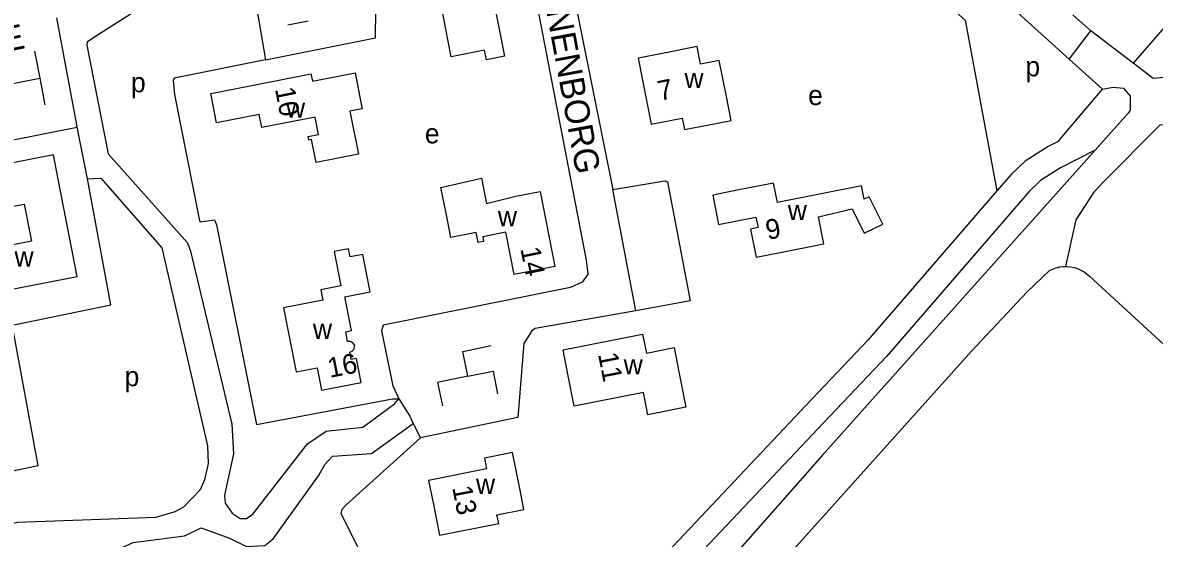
# Model space of a CAD drawing. Extents: x 157646 to 159241, y 379213 to 381217.
# Drawn here: x 158238.9 to 158467.5, y 380116.3 to 380220.5 of the extents above; entities that cross this region are included whole.
import ezdxf

# ---------------------------------------------------------------- set-up
doc = ezdxf.new("R2010")
doc.units = 0
for name, color, linetype in [('BLT_Basislijn', 7, 'Continuous'), ('BLT_Bebouwing', 7, 'Continuous'), ('BLT_Centroide', 7, 'Continuous'), ('BLT_Huisnummer', 7, 'Continuous'), ('BLT_Straatnaam', 7, 'Continuous')]:
    doc.layers.add(name, color=color, linetype=linetype)

msp = doc.modelspace()

# ---------------------------------------------------------------- linework, layer by layer
at = {"layer": 'BLT_Basislijn'}
for p, q in [((158284.62, 380232.52), (158287.97, 380212.97)), ((158245.75, 380221.43), (158249.8, 380199.83)), ((158454.67, 380218.81), (158451.02, 380222.02)), ((158296.6, 380220.78), (158292.5, 380219.97)), ((158450.28, 380213.1), (158454.67, 380218.81)), ((158463.21, 380212.28), (158454.67, 380218.81)), ((158241.3, 380214.68), (158242.34, 380209.26)), ((158457.06, 380207.02), (158450.28, 380213.1)), ((158227.22, 380206.29), (158242.34, 380209.26)), ((158242.34, 380209.26), (158243.39, 380203.84)), ((158448.06, 380196.47), (158457.06, 380207.02)), ((158249.9, 380199.36), (158249.8, 380199.83)), ((158252.02, 380188.88), (158249.9, 380199.36)), ((158362.78, 380162.25), (158358.11, 380186.78)), ((158446.37, 380170.36), (158441.81, 380166.06)), ((158397.11, 380143.12), (158344.56, 380087.47)), ((158317.8, 380139.46), (158319.25, 380136.55))]:
    msp.add_line(p, q, dxfattribs=at)
for points in [[(158377.36, 380275.74), (158379.22, 380275.84), (158381.49, 380275.3), (158450.28, 380213.1)], [(158373.23, 380271.73), (158349.9, 380246.28), (158348.35, 380244.02), (158347.67, 380241.92), (158347.84, 380237.99), (158358.11, 380186.78)], [(158373.23, 380271.73), (158412.74, 380235.62), (158429.29, 380220.95), (158435.73, 380186.46)], [(158496.83, 380260.21), (158494.14, 380247.93), (158463.21, 380212.28)], [(158287.97, 380212.97), (158310.18, 380217.38), (158310.44, 380239.93), (158331.53, 380244.04), (158335.23, 380243.88), (158337.92, 380243.39), (158339.2, 380242.71), (158352.77, 380172.49), (158353.08, 380169.65), (158351.9, 380168), (158349.58, 380166.98), (158311.74, 380159.34), (158311.36, 380158.17), (158313.7, 380147.1), (158314.88, 380144.45)], [(158501.45, 380244.65), (158471.07, 380209.51), (158467.31, 380209.17), (158463.21, 380212.28)], [(158284.62, 380232.52), (158282.88, 380231.62), (158264.87, 380224.82), (158253.82, 380217.82), (158251.93, 380216.52), (158251.89, 380215.95), (158256.2, 380193.96), (158272.17, 380175.99), (158272.83, 380174.27), (158281.18, 380139.35), (158281.49, 380133.38), (158279.67, 380125.01), (158279.83, 380123.35), (158281.2, 380121.37), (158282.85, 380120.29), (158284.12, 380120.29), (158285.4, 380121.19), (158296.44, 380135.38), (158300.19, 380137.95), (158307.59, 380138.72), (158313.99, 380143.42), (158314.88, 380144.45)], [(158287.97, 380212.97), (158269.53, 380209.22), (158269.3, 380208.79), (158269.59, 380205.96), (158274.62, 380180.43), (158274.78, 380180.2), (158277.66, 380180.63), (158278.08, 380179.61), (158286.14, 380139.25), (158313.61, 380144.49), (158314.88, 380144.45)], [(158214.96, 380209.27), (158221.94, 380193.81), (158249.9, 380199.36)], [(158457.06, 380207.02), (158459.2, 380207.44), (158461.28, 380207.23), (158462.63, 380205.61), (158462.63, 380202.81), (158462.26, 380202.17), (158455.57, 380194.68)], [(158470.52, 380199.79), (158468.62, 380199.75), (158457.17, 380188.24), (158455.31, 380186.2)], [(158448.06, 380196.47), (158446.07, 380195.47), (158441.44, 380192.5), (158438.63, 380189.82), (158435.73, 380186.46)], [(158455.57, 380194.68), (158400.44, 380133.02), (158371.29, 380100), (158354.31, 380080.53), (158304.76, 380027.93), (158299.73, 380023.21), (158294.89, 380021.37), (158292.09, 380021.13), (158288.37, 380021.32), (158262.19, 380028.43), (158254.27, 380031.55), (158248.59, 380034.74)], [(158455.57, 380194.68), (158448.56, 380191.12), (158444.54, 380188.55), (158442.26, 380186.37), (158413.4, 380153.02), (158400.74, 380139.69)], [(158252.02, 380188.88), (158254.72, 380189.05), (158267, 380174.97), (158276.24, 380134.94), (158276.4, 380131.39), (158275.6, 380128.08), (158274.74, 380126.06), (158271.38, 380122.59), (158269.65, 380121.6), (158265.83, 380120.49), (158237.83, 380119.46), (158230.6, 380117.88), (158225.26, 380115.24), (158220.55, 380111.55), (158216.66, 380107.13), (158213.64, 380101.81), (158208.07, 380101.88), (158202.57, 380106.87), (158201.14, 380108.94), (158198.2, 380114.5), (158196.52, 380121.45)], [(158196.52, 380121.45), (158242.06, 380130.99), (158236.87, 380159.15), (158237.09, 380159.44), (158256.73, 380163.42), (158252.02, 380188.88)], [(158358.11, 380186.78), (158368.61, 380188.54), (158369.15, 380188.33), (158373.77, 380164.24), (158362.78, 380162.25)], [(158435.73, 380186.46), (158409.69, 380156.37), (158397.11, 380143.12)], [(158455.31, 380186.2), (158451.69, 380180.62), (158449.55, 380171.2)], [(158446.37, 380170.36), (158447.03, 380170.68), (158447.72, 380170.93), (158448.43, 380171.1), (158449.15, 380171.19), (158449.55, 380171.2)], [(158449.55, 380171.2), (158449.88, 380171.21), (158450.61, 380171.14), (158451.33, 380171), (158452.03, 380170.77), (158452.7, 380170.48), (158453.33, 380170.11), (158453.92, 380169.67), (158454.4, 380169.24)], [(158454.4, 380169.24), (158476.15, 380149.22), (158482.75, 380142.36)], [(158353.39, 380069.76), (158378.01, 380096.63), (158383.23, 380103.73), (158391.81, 380110.82), (158430.61, 380154.12), (158441.81, 380166.06)], [(158362.78, 380162.25), (158342.42, 380158.68), (158341.78, 380158.2), (158340.13, 380155.65), (158338.96, 380140.66), (158319.25, 380136.55)], [(158328.8, 380149.03), (158327.79, 380154.05), (158333.54, 380155.21)], [(158328.8, 380149.03), (158322.72, 380147.74), (158323.72, 380143.07)], [(158328.8, 380149.03), (158333.97, 380150.02), (158334.85, 380145.44)], [(158314.88, 380144.45), (158317.13, 380140.99), (158317.8, 380139.46)], [(158258.47, 380113.78), (158259, 380114.43), (158261.21, 380115.43), (158271.62, 380116.8), (158274.96, 380118.42), (158280.69, 380116.29), (158284.12, 380114.64), (158287.8, 380114.81), (158289.47, 380116.15), (158298.63, 380128.88), (158299.97, 380131.2), (158301.48, 380132.86), (158309.36, 380133.44), (158317.8, 380139.46)], [(158400.74, 380139.69), (158301.38, 380034.45), (158299.59, 380032.61), (158296.47, 380030.55), (158293.73, 380029.41), (158289.73, 380028.78), (158269.32, 380028.11), (158266.66, 380028.71), (158261.48, 380031.18)], [(158322.86, 380082.44), (158321.77, 380085.27), (158317.82, 380093.3), (158313.94, 380100), (158303.21, 380121.22), (158303.44, 380122.18), (158304.23, 380123.04), (158319.25, 380136.55)]]:
    msp.add_lwpolyline(points, dxfattribs=at)
at = {"layer": 'BLT_Bebouwing'}
for points in [[(158318.34, 380234.49), (158325.03, 380235.81), (158324.65, 380237.7), (158333.2, 380239.39), (158335.1, 380229.75), (158331.84, 380229.11), (158332.37, 380226.42), (158333.65, 380226.68), (158336.21, 380213.69), (158332.6, 380212.98), (158332.22, 380214.92), (158325.49, 380213.59), (158323.43, 380224.05), (158324.68, 380224.3), (158324.03, 380227.56), (158319.89, 380226.74), (158318.34, 380234.49)], [(158381, 380205.86), (158379.62, 380212.82), (158375.86, 380212.08), (158375.17, 380215.62), (158368.18, 380214.24), (158363.27, 380213.28), (158365.89, 380199.95), (158372.14, 380201.18), (158372.6, 380198.85), (158377.51, 380199.82)], [(158307.04, 380205.42), (158307.5, 380203.08), (158305, 380202.59), (158306.71, 380193.89), (158298.16, 380192.2), (158297.25, 380196.83), (158296.69, 380196.72), (158296.55, 380197.47), (158298.68, 380197.89), (158297.99, 380201.38), (158287.19, 380199.25), (158286.67, 380201.9), (158278.06, 380200.2), (158276.89, 380206.12), (158285.5, 380207.84), (158297.12, 380210.13), (158297.42, 380208.62), (158306.07, 380210.32), (158307.04, 380205.42)], [(158382.01, 380200.71), (158381, 380205.86)], [(158378.25, 380199.97), (158382.01, 380200.71)], [(158377.51, 380199.82), (158378.25, 380199.97)], [(158246.1, 380188.86), (158245.14, 380193.77), (158226.94, 380190.21), (158228.6, 380181.74), (158239.23, 380183.82), (158240.7, 380176.33), (158224.56, 380173.18), (158226.24, 380164.57), (158249.94, 380169.21), (158246.1, 380188.86)], [(158338.55, 380185.41), (158343.46, 380186.38), (158346.44, 380171.2), (158338.16, 380169.57), (158336.48, 380178.12), (158331.84, 380177.21), (158332.02, 380176.26), (158330.89, 380176.04), (158330.5, 380178.05), (158325.4, 380177.05), (158324.43, 380181.95), (158323.39, 380187.15), (158331.58, 380189.07), (158332.63, 380183.91), (158338.55, 380185.41)], [(158391.95, 380174.02), (158400.72, 380175.75), (158399.64, 380181.24), (158406.49, 380182.86), (158408.91, 380177.9), (158412.64, 380179.73), (158409.91, 380185.29), (158408.88, 380184.79), (158408.35, 380187.49), (158391.39, 380184.14), (158390.61, 380188.06), (158383.23, 380186.61), (158378.32, 380185.64), (158379.5, 380179.68), (158387.04, 380181.17), (158387.46, 380179.05), (158385.93, 380178.75), (158387.05, 380173.06), (158391.95, 380174.02)], [(158371.46, 380149.9), (158372.87, 380142.75), (158365.19, 380141.24), (158364.3, 380145.74), (158350.32, 380142.99), (158349.05, 380149.47), (158348.08, 380154.38), (158364.15, 380157.54), (158364.9, 380153.71), (158370.5, 380154.81), (158371.46, 380149.9)], [(158339.31, 380126.31), (158337.88, 380133.6), (158332.18, 380132.48), (158332.62, 380130.29), (158320.91, 380127.99), (158321.88, 380123.08), (158323.1, 380116.89), (158335.06, 380119.25), (158334.72, 380121.01), (158340.15, 380122.08), (158339.31, 380126.31)]]:
    msp.add_lwpolyline(points, dxfattribs=at)
msp.add_lwpolyline([(158307.64, 380173.63), (158305.07, 380173.12), (158304.74, 380174.78), (158301.82, 380174.2), (158303.18, 380167.26), (158299.15, 380166.47), (158299.55, 380164.42), (158291.56, 380162.84), (158294.12, 380149.91), (158298.39, 380150.74), (158299.27, 380146.18), (158307.27, 380147.73), (158306.33, 380152.6), (158305.28, 380152.39), (158304.98, 380153.89), (158305.45, 380154.07), (158305.79, 380154.43), (158305.98, 380155.22), (158305.74, 380155.61), (158305.16, 380156.02), (158304.55, 380156.07), (158304.16, 380158.02), (158305.33, 380158.24), (158303.98, 380165.1), (158309.12, 380166.11)], close=True, dxfattribs=at)

# ---------------------------------------------------------------- texts
at = {"layer": 'BLT_Centroide'}
for s, p in [('p', (158441.47, 380209.62)), ('w', (158372.59, 380207.25)), ('p', (158260.78, 380206.4)), ('e', (158397.58, 380203.81)), ('w', (158292.1, 380201.25)), ('e', (158320.15, 380196.07)), ('w', (158334.9, 380179.31)), ('w', (158393.47, 380180.56)), ('w', (158237.25, 380171.19)), ('w', (158297.53, 380156.55)), ('w', (158360.31, 380149.38)), ('p', (158259.49, 380147)), ('w', (158330.48, 380125.25))]:
    msp.add_text(s, height=4, dxfattribs=at).set_placement(p)
at = {"layer": 'BLT_Huisnummer'}
for s, rotation, p in [('7', 11.1387, (158367.61, 380204.67)), ('10', 281.1414, (158289.85, 380207.08)), ('9', 11.1448, (158389.41, 380176.56)), ('14', 281.1504, (158339.44, 380174.78)), ('16', 11.1404, (158300.92, 380148.68)), ('11', 281.145, (158355.12, 380153.48)), ('13', 281.1442, (158325.66, 380126.56))]:
    msp.add_text(s, height=4, rotation=rotation, dxfattribs=at).set_placement(p)
at = {"layer": 'BLT_Straatnaam'}
for s, rotation, p in [('HUNENBORG', 280.4406, (158342.91, 380232.34)), ('HERINKHAVE', 11.1829, (158196.94, 380206.91))]:
    msp.add_text(s, height=5, rotation=rotation, dxfattribs=at).set_placement(p)

doc.saveas('drawing.dxf')
